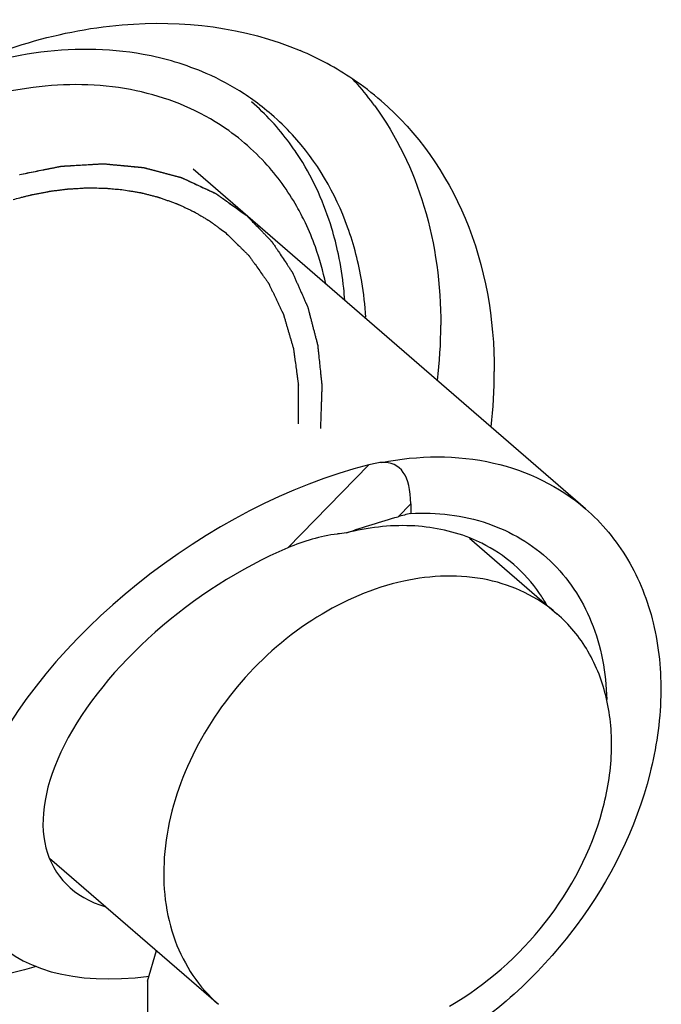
# Model space of a CAD drawing. Header units: millimetres. Extents: x 0 to 420, y 0 to 297.
# Tile 337 of 502: x 321.08 to 322.88, y 194.12 to 196.88. Entities that reach past the tile are written whole.
import ezdxf

# ---------------------------------------------------------------- set-up
doc = ezdxf.new("R2010")
doc.units = ezdxf.units.MM
doc.header["$LTSCALE"] = 23.1
doc.layers.get('0').update_dxf_attribs({"linetype": 'CONTINUOUS'})

msp = doc.modelspace()

# ---------------------------------------------------------------- linework, layer by layer
at = {"color": 7, "linetype": 'CONTINUOUS'}
for p, q in [((322.6713, 195.509), (321.5713, 196.4616)), ((322.0641, 195.6318), (321.8366, 195.3991)), ((322.1812, 195.5225), (322.1461, 195.4866)), ((322.1812, 195.5225), (322.1812, 195.4958)), ((322.3465, 195.4265), (322.5913, 195.2145)), ((321.1687, 194.5284), (321.642, 194.1184)), ((321.4435, 194.1835), (321.4682, 194.269)), ((321.4435, 194.1835), (321.4435, 191.8452))]:
    msp.add_line(p, q, dxfattribs=at)
for centre, radius, start, end in [((321.5302, 195.9906), 0.8734, 55.9567, 67.0146), ((321.3143, 196.059), 0.7329, 56.9479, 66.3666), ((321.5441, 196.0129), 0.8472, 49.1156, 55.8961), ((321.3851, 196.135), 0.8591, 37.2298, 42.4164), ((321.3217, 196.0712), 0.7185, 54.5738, 56.9148), ((321.3245, 196.0751), 0.7137, 49.1698, 54.5749), ((321.376, 196.128), 0.8706, 36.0394, 37.2366), ((321.3267, 196.0777), 0.7103, 42.6108, 49.1627), ((321.2921, 196.0381), 0.6529, 42.6403, 58.5165), ((321.2143, 195.9931), 0.7431, 19.6969, 25.3328), ((321.1607, 195.9744), 0.7998, 11.9728, 19.6623), ((321.0625, 195.9817), 0.9952, 3.7232, 9.511), ((320.8986, 196.0258), 1.3671, 353.3948, 359.9428), ((321.0486, 195.8959), 1.3671, 353.3948, 359.9428), ((322.1688, 195.2084), 0.4362, 99.1564, 103.8909), ((322.5621, 193.9799), 1.5631, 104.1055, 105.435), ((322.046, 194.9262), 0.5168, 95.0045, 97.8229)]:
    msp.add_arc(centre, radius, start, end, dxfattribs=at)
for centre, major_axis, ratio, start_param, end_param in [((321.8167, 194.9263), (0.8323, 0.5913), 0.527696, 7.213223, 10.208434), ((321.5253, 194.6611), (0.6168, 0.9676), 0.230731, -0.347281, 0.157609), ((321.8167, 194.9263), (0.6242, 0.4435), 0.527696, 1.18217, 3.52677)]:
    msp.add_ellipse(centre, major_axis=major_axis, ratio=ratio, start_param=start_param, end_param=end_param, dxfattribs=at)
for points, knots in [([(320.8288, 196.7031), (320.997, 196.7899), (321.3452, 196.9048), (321.7166, 196.8604), (321.8712, 196.7947)], [0, 0, 0, 0, 0.529735, 1, 1, 1, 1]), ([(321.608, 196.7303), (321.5516, 196.7551), (321.2962, 196.8314), (321.0155, 196.7828), (320.8286, 196.7049)], [0, 0, 0, 0, 0.233443, 1, 1, 1, 1]), ([(321.6331, 196.5949), (321.5608, 196.6391), (321.3915, 196.7015), (321.1127, 196.7036), (320.8254, 196.6212), (320.5514, 196.4626), (320.3109, 196.2403), (320.0668, 195.894), (319.9707, 195.5783), (319.9707, 195.3749)], [0, 0, 0, 0, 0.105567, 0.218959, 0.342077, 0.473621, 0.61001, 0.746518, 1, 1, 1, 1]), ([(321.8714, 196.4916), (321.8619, 196.5065), (321.8225, 196.5643), (321.7745, 196.6164), (321.735, 196.6506)], [0, 0, 0, 0, 0.2524, 1, 1, 1, 1]), ([(322.0799, 196.6402), (322.1416, 196.5555), (322.2376, 196.3554), (322.2657, 196.1368), (322.2657, 196.0244)], [0, 0, 0, 0, 0.482498, 1, 1, 1, 1]), ([(322.0986, 196.6534), (322.2005, 196.5652), (322.3683, 196.3256), (322.4157, 196.0405), (322.4157, 195.8945)], [0, 0, 0, 0, 0.479999, 1, 1, 1, 1]), ([(321.0839, 196.4466), (321.0913, 196.4481), (321.1059, 196.451), (321.1279, 196.4555), (321.1463, 196.4591), (321.1609, 196.4621), (321.1719, 196.4643), (321.1811, 196.4661), (321.1884, 196.4676), (321.193, 196.4685), (321.1967, 196.4692), (321.199, 196.4697), (321.2006, 196.47), (321.2015, 196.4702), (321.2024, 196.4702), (321.2036, 196.4703), (321.2054, 196.4704), (321.2077, 196.4705), (321.2114, 196.4707), (321.216, 196.471), (321.2215, 196.4713), (321.2289, 196.4718), (321.2417, 196.4725), (321.2601, 196.4736), (321.2785, 196.4747), (321.2914, 196.4755), (321.2988, 196.4759), (321.3043, 196.4762), (321.3089, 196.4765), (321.3126, 196.4767), (321.3149, 196.4768), (321.3167, 196.477), (321.3179, 196.477), (321.3188, 196.4771), (321.3197, 196.477), (321.3212, 196.4769), (321.3234, 196.4767), (321.327, 196.4763), (321.3314, 196.4759), (321.3384, 196.4753), (321.3472, 196.4744), (321.3578, 196.4734), (321.3684, 196.4724), (321.379, 196.4715), (321.3895, 196.4705), (321.4001, 196.4695), (321.4089, 196.4686), (321.416, 196.468), (321.4204, 196.4676), (321.4239, 196.4672), (321.4266, 196.467), (321.4288, 196.4668), (321.4303, 196.4666), (321.4312, 196.4665), (321.4319, 196.4665), (321.4325, 196.4663), (321.4333, 196.4661), (321.4348, 196.4657), (321.4368, 196.4652), (321.4393, 196.4645), (321.4426, 196.4636), (321.4467, 196.4625), (321.4533, 196.4608), (321.4616, 196.4586), (321.4715, 196.456), (321.4814, 196.4534), (321.4913, 196.4508), (321.5013, 196.4481), (321.5112, 196.4455), (321.5194, 196.4433), (321.526, 196.4416), (321.5302, 196.4405), (321.5335, 196.4396), (321.5355, 196.4391), (321.537, 196.4387), (321.5378, 196.4385), (321.5385, 196.4381), (321.5395, 196.4377), (321.541, 196.437), (321.5429, 196.4361), (321.5459, 196.4347), (321.5497, 196.4329), (321.5542, 196.4308), (321.5602, 196.428), (321.5708, 196.4232), (321.5859, 196.4162), (321.601, 196.4092), (321.6115, 196.4043), (321.6176, 196.4015), (321.6221, 196.3994), (321.6259, 196.3976), (321.6289, 196.3962), (321.6308, 196.3954), (321.6323, 196.3947), (321.6332, 196.3942), (321.634, 196.3939), (321.6347, 196.3934), (321.6359, 196.3926), (321.6376, 196.3914), (321.6403, 196.3894), (321.6437, 196.387), (321.6491, 196.3831), (321.656, 196.3783), (321.6641, 196.3725), (321.675, 196.3647), (321.6886, 196.355), (321.705, 196.3434), (321.7159, 196.3356), (321.7213, 196.3317)], [0, 0, 0, 0, 0.03125, 0.0625, 0.09375, 0.109375, 0.125, 0.140625, 0.148438, 0.15625, 0.160156, 0.164062, 0.166016, 0.166992, 0.167969, 0.169922, 0.171875, 0.175781, 0.179688, 0.1875, 0.195312, 0.203125, 0.21875, 0.25, 0.28125, 0.296875, 0.304688, 0.3125, 0.320312, 0.324219, 0.328125, 0.330078, 0.332031, 0.333008, 0.333984, 0.335938, 0.339844, 0.34375, 0.351562, 0.359375, 0.375, 0.390625, 0.40625, 0.421875, 0.4375, 0.453125, 0.46875, 0.476562, 0.484375, 0.488281, 0.492188, 0.496094, 0.498047, 0.499023, 0.5, 0.500977, 0.501953, 0.503906, 0.507812, 0.511719, 0.515625, 0.523438, 0.53125, 0.546875, 0.5625, 0.578125, 0.59375, 0.609375, 0.625, 0.640625, 0.648438, 0.65625, 0.660156, 0.664062, 0.666016, 0.666992, 0.667969, 0.669922, 0.671875, 0.675781, 0.679688, 0.6875, 0.695312, 0.703125, 0.71875, 0.75, 0.78125, 0.796875, 0.804688, 0.8125, 0.820312, 0.824219, 0.828125, 0.830078, 0.832031, 0.833008, 0.833984, 0.835938, 0.839844, 0.84375, 0.851562, 0.859375, 0.875, 0.890625, 0.90625, 0.9375, 0.96875, 1, 1, 1, 1]), ([(321.8859, 196.311), (321.8785, 196.3267), (321.8471, 196.3871), (321.8068, 196.443), (321.7724, 196.4804)], [0, 0, 0, 0, 0.253832, 1, 1, 1, 1]), ([(321.9784, 196.2234), (321.9733, 196.2477), (321.9495, 196.3413), (321.9097, 196.431), (321.8714, 196.4916)], [0, 0, 0, 0, 0.257379, 1, 1, 1, 1]), ([(321.7213, 196.3317), (321.7257, 196.3271), (321.7346, 196.3179), (321.7479, 196.3041), (321.759, 196.2926), (321.7678, 196.2834), (321.7745, 196.2765), (321.78, 196.2708), (321.7844, 196.2661), (321.7872, 196.2633), (321.7894, 196.261), (321.7908, 196.2595), (321.7918, 196.2585), (321.7923, 196.2579), (321.7928, 196.2572), (321.7933, 196.2564), (321.7942, 196.2551), (321.7953, 196.2534), (321.7971, 196.2507), (321.7994, 196.2473), (321.8021, 196.2433), (321.8057, 196.2379), (321.812, 196.2284), (321.8209, 196.215), (321.8299, 196.2015), (321.8362, 196.1921), (321.8398, 196.1867), (321.8425, 196.1826), (321.8447, 196.1793), (321.8465, 196.1766), (321.8476, 196.1749), (321.8485, 196.1735), (321.8491, 196.1727), (321.8496, 196.172), (321.8499, 196.1713), (321.8505, 196.1699), (321.8513, 196.168), (321.8527, 196.165), (321.8544, 196.1612), (321.857, 196.1551), (321.8604, 196.1475), (321.8644, 196.1384), (321.8685, 196.1293), (321.8725, 196.1202), (321.8765, 196.111), (321.8805, 196.1019), (321.8839, 196.0943), (321.8866, 196.0882), (321.8883, 196.0844), (321.8896, 196.0814), (321.8906, 196.0791), (321.8915, 196.0772), (321.8921, 196.0759), (321.8924, 196.0751), (321.8927, 196.0746), (321.8928, 196.0739), (321.893, 196.0731), (321.8934, 196.0716), (321.8939, 196.0696), (321.8946, 196.0671), (321.8954, 196.0637), (321.8965, 196.0596), (321.8983, 196.0529), (321.9004, 196.0446), (321.903, 196.0346), (321.9056, 196.0246), (321.9082, 196.0146), (321.9108, 196.0047), (321.9134, 195.9947), (321.9156, 195.9864), (321.9173, 195.9797), (321.9184, 195.9755), (321.9192, 195.9722), (321.9198, 195.9701), (321.9202, 195.9687), (321.9204, 195.9678), (321.9204, 195.9669), (321.9206, 195.9658), (321.9207, 195.964), (321.921, 195.9618), (321.9213, 195.9583), (321.9218, 195.9538), (321.9224, 195.9485), (321.9231, 195.9414), (321.9244, 195.9289), (321.9263, 195.9112), (321.9281, 195.8934), (321.9294, 195.8809), (321.9302, 195.8738), (321.9307, 195.8685), (321.9312, 195.864), (321.9316, 195.8605), (321.9318, 195.8583), (321.932, 195.8565), (321.9321, 195.8554), (321.9322, 195.8545), (321.9322, 195.8536), (321.9321, 195.8519), (321.9321, 195.8496), (321.9319, 195.8458), (321.9318, 195.8411), (321.9315, 195.8336), (321.9312, 195.8243), (321.9308, 195.813), (321.9302, 195.798), (321.9296, 195.7792), (321.9288, 195.7567), (321.9282, 195.7417), (321.928, 195.7342)], [0, 0, 0, 0, 0.03125, 0.0625, 0.09375, 0.109375, 0.125, 0.140625, 0.148438, 0.15625, 0.160156, 0.164062, 0.166016, 0.166992, 0.167969, 0.169922, 0.171875, 0.175781, 0.179688, 0.1875, 0.195312, 0.203125, 0.21875, 0.25, 0.28125, 0.296875, 0.304688, 0.3125, 0.320312, 0.324219, 0.328125, 0.330078, 0.332031, 0.333008, 0.333984, 0.335938, 0.339844, 0.34375, 0.351562, 0.359375, 0.375, 0.390625, 0.40625, 0.421875, 0.4375, 0.453125, 0.46875, 0.476562, 0.484375, 0.488281, 0.492188, 0.496094, 0.498047, 0.499023, 0.5, 0.500977, 0.501953, 0.503906, 0.507812, 0.511719, 0.515625, 0.523438, 0.53125, 0.546875, 0.5625, 0.578125, 0.59375, 0.609375, 0.625, 0.640625, 0.648438, 0.65625, 0.660156, 0.664062, 0.666016, 0.666992, 0.667969, 0.669922, 0.671875, 0.675781, 0.679688, 0.6875, 0.695312, 0.703125, 0.71875, 0.75, 0.78125, 0.796875, 0.804688, 0.8125, 0.820312, 0.824219, 0.828125, 0.830078, 0.832031, 0.833008, 0.833984, 0.835938, 0.839844, 0.84375, 0.851562, 0.859375, 0.875, 0.890625, 0.90625, 0.9375, 0.96875, 1, 1, 1, 1]), ([(321.9964, 196.0947), (321.9956, 196.1057), (321.9918, 196.1488), (321.9851, 196.1917), (321.9784, 196.2234)], [0, 0, 0, 0, 0.253396, 1, 1, 1, 1]), ([(322.0994, 195.639), (322.2023, 195.6588), (322.4094, 195.6633), (322.5987, 195.5718), (322.6712, 195.5091)], [0, 0, 0, 0, 0.522154, 1, 1, 1, 1]), ([(322.6712, 195.5091), (322.7178, 195.4688), (322.7996, 195.3698), (322.8714, 195.1862), (322.891, 194.9783), (322.8466, 194.6791), (322.6664, 194.3186), (322.427, 194.0954), (322.2901, 194.0103)], [0, 0, 0, 0, 0.104844, 0.214206, 0.331111, 0.456452, 0.725391, 1, 1, 1, 1]), ([(322.1812, 195.4958), (322.2537, 195.4996), (322.3976, 195.4835), (322.5837, 195.3736), (322.7036, 195.1923), (322.7294, 195.0481), (322.731, 194.9741)], [0, 0, 0, 0, 0.256254, 0.496434, 0.738689, 1, 1, 1, 1]), ([(322.3469, 195.4271), (322.2948, 195.4478), (322.1775, 195.4707), (322.0598, 195.456), (322.0009, 195.441)], [0, 0, 0, 0, 0.480115, 1, 1, 1, 1]), ([(322.4702, 195.3525), (322.443, 195.376), (322.4022, 195.403), (322.3582, 195.4226), (322.3469, 195.4271)], [0, 0, 0, 0, 0.746881, 1, 1, 1, 1]), ([(322.5621, 195.2403), (322.556, 195.251), (322.5302, 195.292), (322.4975, 195.3288), (322.4702, 195.3525)], [0, 0, 0, 0, 0.253152, 1, 1, 1, 1]), ([(322.5913, 195.2145), (322.537, 195.2615), (322.3938, 195.329), (322.1489, 195.3188), (321.9059, 195.2137), (321.6954, 195.0312), (321.5448, 194.7967), (321.4756, 194.5412), (321.5006, 194.2974), (321.5878, 194.1653), (321.6421, 194.1184)], [0, 0, 0, 0, 0.108166, 0.226874, 0.359063, 0.500008, 0.640951, 0.773135, 0.891837, 1, 1, 1, 1]), ([(322.2899, 194.113), (322.393, 194.1723), (322.5747, 194.3332), (322.7137, 194.5977), (322.7504, 194.8195), (322.7381, 194.9742), (322.6861, 195.111), (322.6257, 195.1847), (322.5913, 195.2145)], [0, 0, 0, 0, 0.273402, 0.542881, 0.668659, 0.785852, 0.895271, 1, 1, 1, 1]), ([(321.1309, 194.2246), (320.9555, 194.1721), (320.6771, 194.1425), (320.3387, 194.2416), (320.1964, 194.3322), (320.1347, 194.3856)], [0, 0, 0, 0, 0.524524, 0.766271, 1, 1, 1, 1])]:
    msp.add_open_spline(points, degree=3, knots=knots, dxfattribs=at)
for points in [[(322.0044, 196.2992), (321.9705, 196.394), (321.9177, 196.4845), (321.8495, 196.5586)], [(322.044, 196.1462), (322.0353, 196.1981), (322.0222, 196.2496), (322.0044, 196.2992)], [(322.0009, 195.441), (322.0486, 195.4582), (322.0972, 195.4731), (322.1461, 195.4866)], [(321.9756, 195.4381), (321.9279, 195.4316), (321.8808, 195.4181), (321.8366, 195.3991)]]:
    msp.add_open_spline(points, degree=3, dxfattribs=at)
at = {"color": 4, "linetype": 'CONTINUOUS'}
msp.add_open_spline([(321.0848, 196.4469), (321.0921, 196.4483), (321.1068, 196.4513), (321.1288, 196.4556), (321.1471, 196.4593), (321.1618, 196.4622), (321.1728, 196.4644), (321.182, 196.4662), (321.1893, 196.4677), (321.1939, 196.4686), (321.1976, 196.4694), (321.1998, 196.4698), (321.2015, 196.4701), (321.2024, 196.4703), (321.2033, 196.4703), (321.2044, 196.4704), (321.2063, 196.4705), (321.2086, 196.4706), (321.2123, 196.4709), (321.2169, 196.4711), (321.2224, 196.4714), (321.2297, 196.4719), (321.2426, 196.4726), (321.261, 196.4737), (321.2794, 196.4747), (321.2923, 196.4755), (321.2996, 196.4759), (321.3051, 196.4762), (321.3097, 196.4765), (321.3134, 196.4767), (321.3157, 196.4768), (321.3176, 196.4769), (321.3187, 196.477), (321.3196, 196.4771), (321.3205, 196.477), (321.3221, 196.4769), (321.3243, 196.4767), (321.3278, 196.4763), (321.3322, 196.4759), (321.3393, 196.4752), (321.3481, 196.4744), (321.3586, 196.4734), (321.3692, 196.4724), (321.3798, 196.4714), (321.3904, 196.4704), (321.4009, 196.4694), (321.4097, 196.4685), (321.4168, 196.4678), (321.4212, 196.4674), (321.4247, 196.4671), (321.4274, 196.4668), (321.4296, 196.4666), (321.4311, 196.4665), (321.432, 196.4664), (321.4327, 196.4664), (321.4333, 196.4662), (321.4341, 196.466), (321.4355, 196.4656), (321.4376, 196.465), (321.4401, 196.4644), (321.4434, 196.4635), (321.4475, 196.4624), (321.4541, 196.4606), (321.4624, 196.4584), (321.4723, 196.4558), (321.4822, 196.4532), (321.4921, 196.4505), (321.502, 196.4479), (321.5119, 196.4453), (321.5202, 196.4431), (321.5268, 196.4413), (321.5309, 196.4402), (321.5342, 196.4394), (321.5363, 196.4388), (321.5377, 196.4384), (321.5385, 196.4382), (321.5393, 196.4378), (321.5402, 196.4374), (321.5417, 196.4367), (321.5436, 196.4358), (321.5466, 196.4344), (321.5504, 196.4327), (321.5549, 196.4306), (321.5609, 196.4278), (321.5715, 196.4228), (321.5866, 196.4158), (321.6017, 196.4088), (321.6122, 196.4039), (321.6182, 196.4011), (321.6228, 196.399), (321.6265, 196.3973), (321.6295, 196.3959), (321.6314, 196.395), (321.6329, 196.3943), (321.6339, 196.3938), (321.6346, 196.3935), (321.6353, 196.3931), (321.6365, 196.3922), (321.6382, 196.391), (321.6409, 196.3891), (321.6443, 196.3867), (321.6497, 196.3828), (321.6564, 196.378), (321.6646, 196.3722), (321.6754, 196.3645), (321.6889, 196.3549), (321.7051, 196.3433), (321.7159, 196.3356), (321.7213, 196.3317)], degree=3, knots=[0, 0, 0, 0, 0.03125, 0.0625, 0.09375, 0.109375, 0.125, 0.140625, 0.148438, 0.15625, 0.160156, 0.164062, 0.166016, 0.166992, 0.167969, 0.169922, 0.171875, 0.175781, 0.179688, 0.1875, 0.195312, 0.203125, 0.21875, 0.25, 0.28125, 0.296875, 0.304688, 0.3125, 0.320312, 0.324219, 0.328125, 0.330078, 0.332031, 0.333008, 0.333984, 0.335938, 0.339844, 0.34375, 0.351562, 0.359375, 0.375, 0.390625, 0.40625, 0.421875, 0.4375, 0.453125, 0.46875, 0.476562, 0.484375, 0.488281, 0.492188, 0.496094, 0.498047, 0.499023, 0.5, 0.500977, 0.501953, 0.503906, 0.507812, 0.511719, 0.515625, 0.523438, 0.53125, 0.546875, 0.5625, 0.578125, 0.59375, 0.609375, 0.625, 0.640625, 0.648438, 0.65625, 0.660156, 0.664062, 0.666016, 0.666992, 0.667969, 0.669922, 0.671875, 0.675781, 0.679688, 0.6875, 0.695312, 0.703125, 0.71875, 0.75, 0.78125, 0.796875, 0.804688, 0.8125, 0.820312, 0.824219, 0.828125, 0.830078, 0.832031, 0.833008, 0.833984, 0.835938, 0.839844, 0.84375, 0.851562, 0.859375, 0.875, 0.890625, 0.90625, 0.9375, 0.96875, 1, 1, 1, 1], dxfattribs=at)
at = {"color": 2, "linetype": 'CONTINUOUS'}
for points, knots in [([(321.0667, 196.3769), (321.073, 196.3785), (321.0824, 196.3809), (321.095, 196.3841), (321.1028, 196.3862), (321.1091, 196.3878), (321.113, 196.3888), (321.1158, 196.3895), (321.1174, 196.3899), (321.119, 196.3902), (321.1211, 196.3906), (321.1261, 196.3916), (321.1335, 196.393), (321.1434, 196.3949), (321.1517, 196.3965), (321.1583, 196.3978), (321.1624, 196.3985), (321.1657, 196.3992), (321.1678, 196.3996), (321.1694, 196.3999), (321.171, 196.4001), (321.1737, 196.4005), (321.1776, 196.401), (321.1838, 196.4018), (321.1916, 196.4027), (321.1993, 196.4037), (321.2055, 196.4045), (321.2102, 196.4051), (321.2141, 196.4056), (321.2168, 196.4059), (321.2184, 196.4061), (321.2195, 196.4063), (321.2207, 196.4063), (321.2223, 196.4064), (321.2252, 196.4066), (321.2292, 196.4069), (321.2341, 196.4071), (321.2405, 196.4075), (321.2486, 196.408), (321.2567, 196.4085), (321.2632, 196.4089), (321.2672, 196.4091), (321.2701, 196.4093), (321.2717, 196.4094), (321.2733, 196.4093), (321.2753, 196.4093), (321.28, 196.4093), (321.2872, 196.4092), (321.2967, 196.4091), (321.3063, 196.409), (321.3134, 196.4089), (321.3182, 196.4088), (321.3202, 196.4088), (321.3218, 196.4088), (321.3233, 196.4087), (321.326, 196.4085), (321.3298, 196.4081), (321.336, 196.4076), (321.3436, 196.407), (321.3559, 196.4059), (321.365, 196.4052), (321.3712, 196.4046)], [0, 0, 0, 0, 0.0625, 0.09375, 0.125, 0.140625, 0.15625, 0.164062, 0.167969, 0.171875, 0.179688, 0.1875, 0.21875, 0.25, 0.28125, 0.296875, 0.3125, 0.320312, 0.328125, 0.332031, 0.335938, 0.34375, 0.359375, 0.375, 0.40625, 0.4375, 0.453125, 0.46875, 0.484375, 0.492188, 0.496094, 0.5, 0.503906, 0.507812, 0.515625, 0.53125, 0.546875, 0.5625, 0.59375, 0.625, 0.640625, 0.65625, 0.664062, 0.667969, 0.671875, 0.679688, 0.6875, 0.71875, 0.75, 0.78125, 0.8125, 0.820312, 0.828125, 0.832031, 0.835938, 0.84375, 0.859375, 0.875, 0.90625, 0.9375, 1, 1, 1, 1]), ([(321.3712, 196.4046), (321.3778, 196.4035), (321.3879, 196.4019), (321.4012, 196.3997), (321.4096, 196.3983), (321.4163, 196.3972), (321.4204, 196.3965), (321.4234, 196.396), (321.425, 196.3957), (321.4266, 196.3953), (321.4286, 196.3947), (321.4319, 196.3939), (321.4359, 196.3929), (321.4423, 196.3912), (321.4504, 196.3891), (321.4584, 196.3871), (321.4649, 196.3854), (321.4689, 196.3844), (321.4721, 196.3836), (321.4741, 196.383), (321.4757, 196.3826), (321.4773, 196.3821), (321.4802, 196.3811), (321.4842, 196.3796), (321.489, 196.3779), (321.4939, 196.3761), (321.5003, 196.3738), (321.5068, 196.3715), (321.5132, 196.3692), (321.5181, 196.3674), (321.5221, 196.366), (321.5249, 196.365), (321.5265, 196.3644), (321.5278, 196.364), (321.5288, 196.3634), (321.5303, 196.3628), (321.5329, 196.3616), (321.5365, 196.3598), (321.5409, 196.3578), (321.5467, 196.355), (321.5526, 196.3523), (321.5584, 196.3495), (321.5628, 196.3474), (321.5672, 196.3454), (321.5708, 196.3436), (321.5734, 196.3425), (321.5748, 196.3417), (321.5762, 196.3409), (321.5779, 196.3399), (321.5807, 196.3383), (321.5841, 196.3362), (321.5896, 196.3329), (321.5965, 196.3289), (321.6034, 196.3248), (321.6089, 196.3215), (321.6123, 196.3195), (321.6151, 196.3178), (321.6168, 196.3168), (321.6182, 196.316), (321.6192, 196.3153), (321.6202, 196.3145), (321.6222, 196.313), (321.6253, 196.3108), (321.6294, 196.3078), (321.6334, 196.3047), (321.6389, 196.3007), (321.6484, 196.2937), (321.6565, 196.2877), (321.662, 196.2837)], [0, 0, 0, 0, 0.0625, 0.09375, 0.125, 0.140625, 0.15625, 0.164062, 0.167969, 0.171875, 0.179688, 0.1875, 0.203125, 0.21875, 0.25, 0.28125, 0.296875, 0.3125, 0.320312, 0.328125, 0.332031, 0.335938, 0.34375, 0.359375, 0.375, 0.390625, 0.40625, 0.4375, 0.453125, 0.46875, 0.484375, 0.492188, 0.496094, 0.5, 0.503906, 0.507812, 0.515625, 0.53125, 0.546875, 0.5625, 0.59375, 0.609375, 0.625, 0.640625, 0.65625, 0.664062, 0.667969, 0.671875, 0.679688, 0.6875, 0.703125, 0.71875, 0.75, 0.78125, 0.796875, 0.8125, 0.820312, 0.828125, 0.832031, 0.835938, 0.839844, 0.84375, 0.859375, 0.875, 0.890625, 0.90625, 0.9375, 1, 1, 1, 1]), ([(321.662, 196.2837), (321.6661, 196.2796), (321.6743, 196.2716), (321.6866, 196.2595), (321.6969, 196.2494), (321.7051, 196.2414), (321.7112, 196.2353), (321.7164, 196.2303), (321.7205, 196.2262), (321.723, 196.2237), (321.7251, 196.2217), (321.7264, 196.2204), (321.7273, 196.2196), (321.7278, 196.219), (321.7282, 196.2184), (321.7287, 196.2177), (321.7296, 196.2164), (321.7307, 196.2149), (321.7324, 196.2125), (321.7346, 196.2094), (321.7371, 196.2058), (321.7406, 196.2009), (321.7467, 196.1924), (321.7553, 196.1802), (321.7639, 196.168), (321.77, 196.1595), (321.7734, 196.1547), (321.776, 196.151), (321.7786, 196.1473), (321.7806, 196.1446), (321.7819, 196.1428), (321.7824, 196.142), (321.7829, 196.1414), (321.7832, 196.1408), (321.7837, 196.1396), (321.7846, 196.1379), (321.7858, 196.1352), (321.7874, 196.1319), (321.79, 196.1265), (321.7932, 196.1198), (321.7971, 196.1117), (321.8009, 196.1036), (321.8048, 196.0956), (321.8087, 196.0875), (321.8125, 196.0794), (321.8157, 196.0727), (321.8183, 196.0673), (321.8199, 196.064), (321.8212, 196.0613), (321.8222, 196.0593), (321.823, 196.0576), (321.8235, 196.0564), (321.8238, 196.0558), (321.8241, 196.0553), (321.8243, 196.0547), (321.8245, 196.0539), (321.8249, 196.0526), (321.8254, 196.0507), (321.8261, 196.0484), (321.827, 196.0454), (321.8281, 196.0416), (321.8299, 196.0355), (321.8321, 196.028), (321.8347, 196.0189), (321.8374, 196.0098), (321.8401, 196.0007), (321.8427, 195.9916), (321.8454, 195.9825), (321.8476, 195.9749), (321.8494, 195.9688), (321.8505, 195.9651), (321.8514, 195.962), (321.8519, 195.9601), (321.8523, 195.9588), (321.8525, 195.958), (321.8526, 195.9572), (321.8527, 195.9563), (321.8531, 195.9539), (321.8535, 195.9503), (321.8542, 195.9456), (321.8548, 195.9408), (321.8557, 195.9345), (321.8572, 195.9234), (321.8593, 195.9076), (321.8615, 195.8917), (321.863, 195.8806), (321.8638, 195.8743), (321.8644, 195.8696), (321.865, 195.8656), (321.8654, 195.8624), (321.8657, 195.8605), (321.8659, 195.8589), (321.866, 195.8579), (321.8661, 195.8571), (321.8662, 195.8563), (321.8661, 195.8547), (321.8661, 195.8526), (321.8661, 195.8492), (321.8661, 195.8449), (321.8661, 195.8381), (321.866, 195.8295), (321.8659, 195.8192), (321.8659, 195.8055), (321.8658, 195.7884), (321.8657, 195.7678), (321.8656, 195.7541), (321.8656, 195.7473)], [0, 0, 0, 0, 0.03125, 0.0625, 0.09375, 0.109375, 0.125, 0.140625, 0.148438, 0.15625, 0.160156, 0.164062, 0.166016, 0.166992, 0.167969, 0.169922, 0.171875, 0.175781, 0.179688, 0.1875, 0.195312, 0.203125, 0.21875, 0.25, 0.28125, 0.296875, 0.304688, 0.3125, 0.320312, 0.328125, 0.330078, 0.332031, 0.333008, 0.333984, 0.335938, 0.339844, 0.34375, 0.351562, 0.359375, 0.375, 0.390625, 0.40625, 0.421875, 0.4375, 0.453125, 0.46875, 0.476562, 0.484375, 0.488281, 0.492188, 0.496094, 0.498047, 0.499023, 0.5, 0.500977, 0.501953, 0.503906, 0.507812, 0.511719, 0.515625, 0.523438, 0.53125, 0.546875, 0.5625, 0.578125, 0.59375, 0.609375, 0.625, 0.640625, 0.648438, 0.65625, 0.660156, 0.664062, 0.666016, 0.666992, 0.667969, 0.669922, 0.671875, 0.679688, 0.6875, 0.695312, 0.703125, 0.71875, 0.75, 0.78125, 0.796875, 0.804688, 0.8125, 0.820312, 0.824219, 0.828125, 0.830078, 0.832031, 0.833008, 0.833984, 0.835938, 0.839844, 0.84375, 0.851562, 0.859375, 0.875, 0.890625, 0.90625, 0.9375, 0.96875, 1, 1, 1, 1])]:
    msp.add_open_spline(points, degree=3, knots=knots, dxfattribs=at)

doc.saveas('drawing.dxf')
